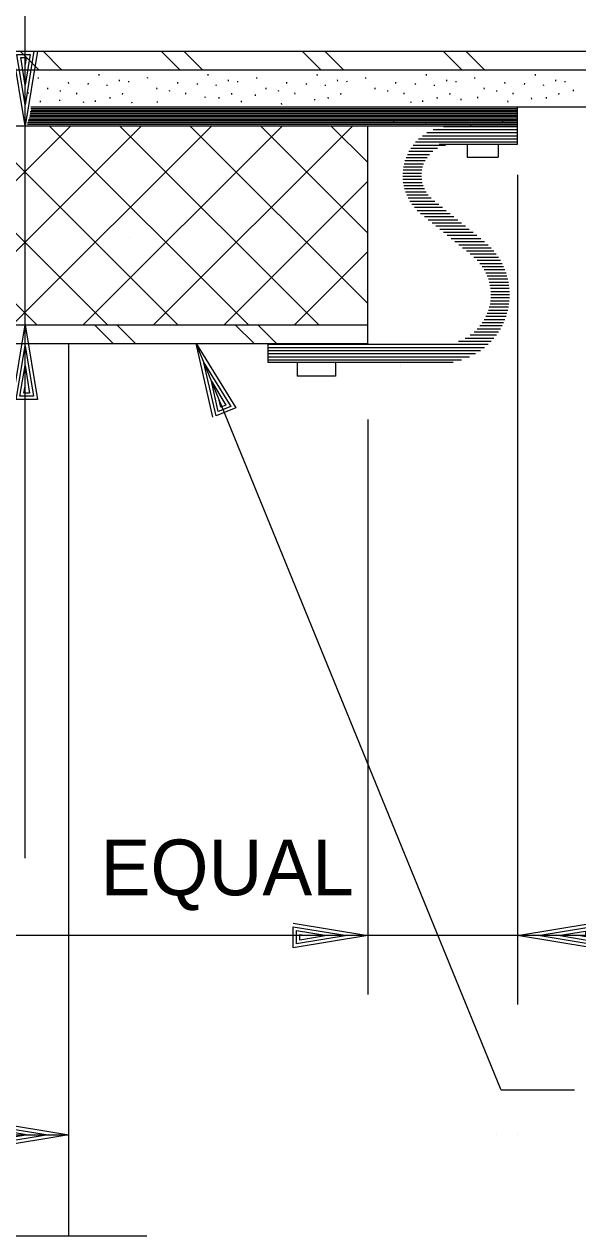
# Model space of a CAD drawing. Extents: x 22411.4 to 22495.4, y 22369.6 to 22415.
# Drawn here: x 22469.692 to 22471.543, y 22384.708 to 22388.762 of the extents above; entities that cross this region are included whole.
import ezdxf

# ---------------------------------------------------------------- set-up
doc = ezdxf.new("R2010")
doc.units = 0
for name, color, linetype in [('Level 1', 7, 'Continuous'), ('Level 2', 7, 'Continuous'), ('Level 4', 7, 'Continuous'), ('Level 8', 7, 'Continuous')]:
    doc.layers.add(name, color=color, linetype=linetype)

msp = doc.modelspace()

# ---------------------------------------------------------------- linework, layer by layer
at = {"layer": 'Level 1'}
for p, q in [((22469.6946, 22388.4225), (22469.6946, 22388.8574)), ((22469.6946, 22388.4919), (22469.6946, 22388.4919)), ((22469.6946, 22387.7559), (22469.6946, 22388.485)), ((22469.6946, 22388.4225), (22469.6946, 22388.4225)), ((22471.1724, 22388.3603), (22471.1724, 22388.3173)), ((22471.2761, 22388.3603), (22471.2761, 22388.3173)), ((22471.1724, 22388.3173), (22471.2761, 22388.3173)), ((22471.3408, 22388.2577), (22471.3408, 22385.4818)), ((22470.045, 22388.0475), (22470.045, 22388.0475)), ((22469.6946, 22385.9713), (22469.6946, 22387.7559)), ((22469.7291, 22387.7559), (22469.7291, 22387.7559)), ((22470.0497, 22387.6934), (22470.0497, 22387.6934)), ((22469.7291, 22387.6865), (22469.7291, 22387.6865)), ((22470.6046, 22387.6317), (22470.6046, 22387.5841)), ((22470.7321, 22387.6317), (22470.7321, 22387.5841)), ((22470.9504, 22387.6181), (22470.9504, 22387.6181)), ((22470.9509, 22387.6224), (22470.9509, 22387.6224)), ((22470.9509, 22387.6224), (22470.9509, 22387.6224)), ((22470.7321, 22387.5841), (22470.6046, 22387.5841)), ((22470.8408, 22387.4397), (22470.8408, 22385.5158)), ((22470.8408, 22385.7124), (22469.3408, 22385.7124)), ((22470.8408, 22385.7124), (22470.8408, 22385.7124)), ((22471.3408, 22385.7124), (22470.8408, 22385.7124)), ((22472.0397, 22385.7124), (22471.3408, 22385.7124)), ((22468.8408, 22385.0457), (22469.8408, 22385.0457)), ((22471.2715, 22385.0457), (22471.2715, 22385.0457)), ((22471.2715, 22385.0457), (22471.2715, 22385.0457)), ((22471.3408, 22385.0457), (22471.3408, 22385.0457)), ((22471.3408, 22385.0457), (22471.3408, 22385.0457)), ((22469.5223, 22384.708), (22470.1021, 22384.708))]:
    msp.add_line(p, q, dxfattribs=at)
for points in [[(22469.7359, 22388.6719), (22469.6946, 22388.4225), (22469.6533, 22388.6719), (22469.7239, 22388.6719), (22469.6946, 22388.4919), (22469.6666, 22388.6612), (22469.7119, 22388.6612), (22469.6946, 22388.5585), (22469.6799, 22388.6505), (22469.6986, 22388.6505), (22469.6946, 22388.6279)], [(22469.6533, 22387.5065), (22469.6946, 22387.7559), (22469.7359, 22387.5065), (22469.6653, 22387.5065), (22469.6946, 22387.6865), (22469.7226, 22387.5172), (22469.6773, 22387.5172), (22469.6946, 22387.6199), (22469.7093, 22387.5279), (22469.6906, 22387.5279), (22469.6946, 22387.5505)]]:
    msp.add_lwpolyline(points, dxfattribs=at)
at = {"layer": 'Level 2'}
for p, q in [((22469.3408, 22388.6725), (22474.5233, 22388.6725)), ((22469.3408, 22388.61), (22474.4866, 22388.61)), ((22469.7399, 22388.5802), (22469.7396, 22388.5843)), ((22469.9424, 22388.591), (22469.9421, 22388.5951)), ((22470.1047, 22388.5802), (22470.1043, 22388.5843)), ((22470.3072, 22388.591), (22470.3068, 22388.5951)), ((22470.4694, 22388.5802), (22470.4691, 22388.5843)), ((22470.6719, 22388.591), (22470.6716, 22388.5951)), ((22470.8342, 22388.5802), (22470.8338, 22388.5843)), ((22471.0367, 22388.591), (22471.0363, 22388.5951)), ((22471.1989, 22388.5802), (22471.1986, 22388.5843)), ((22471.4014, 22388.591), (22471.4011, 22388.5951)), ((22469.7712, 22388.5448), (22469.7708, 22388.5489)), ((22469.8133, 22388.5367), (22469.813, 22388.5408)), ((22469.8405, 22388.5638), (22469.8402, 22388.5679)), ((22469.9051, 22388.5605), (22469.9069, 22388.5644)), ((22469.9696, 22388.5557), (22469.9693, 22388.5598)), ((22470.0103, 22388.572), (22470.01, 22388.5761)), ((22470.0416, 22388.5679), (22470.0413, 22388.572)), ((22470.1359, 22388.5448), (22470.1356, 22388.5489)), ((22470.1781, 22388.5367), (22470.1778, 22388.5408)), ((22470.2053, 22388.5638), (22470.2049, 22388.5679)), ((22470.2698, 22388.5605), (22470.2717, 22388.5644)), ((22470.3343, 22388.5557), (22470.334, 22388.5598)), ((22470.3751, 22388.572), (22470.3748, 22388.5761)), ((22470.4063, 22388.5679), (22470.406, 22388.572)), ((22470.5007, 22388.5448), (22470.5003, 22388.5489)), ((22470.5428, 22388.5367), (22470.5425, 22388.5408)), ((22470.57, 22388.5638), (22470.5697, 22388.5679)), ((22470.6346, 22388.5605), (22470.6364, 22388.5644)), ((22470.6991, 22388.5557), (22470.6988, 22388.5598)), ((22470.7398, 22388.572), (22470.7395, 22388.5761)), ((22470.7711, 22388.5679), (22470.7708, 22388.572)), ((22470.8654, 22388.5448), (22470.8651, 22388.5489)), ((22470.9076, 22388.5367), (22470.9073, 22388.5408)), ((22470.9348, 22388.5638), (22470.9344, 22388.5679)), ((22470.9993, 22388.5605), (22471.0012, 22388.5644)), ((22471.0638, 22388.5557), (22471.0635, 22388.5598)), ((22471.1046, 22388.572), (22471.1043, 22388.5761)), ((22471.1358, 22388.5679), (22471.1355, 22388.572)), ((22471.2302, 22388.5448), (22471.2298, 22388.5489)), ((22471.2723, 22388.5367), (22471.272, 22388.5408)), ((22471.2995, 22388.5638), (22471.2992, 22388.5679)), ((22471.3641, 22388.5605), (22471.3659, 22388.5644)), ((22471.4286, 22388.5557), (22471.4283, 22388.5598)), ((22471.4693, 22388.572), (22471.469, 22388.5761)), ((22471.5006, 22388.5679), (22471.5003, 22388.572)), ((22471.5281, 22388.5384), (22471.5278, 22388.5425)), ((22469.7056, 22388.5308), (22469.7053, 22388.5349)), ((22469.7465, 22388.5016), (22469.7462, 22388.5057)), ((22469.8108, 22388.5055), (22469.8104, 22388.5096)), ((22469.8677, 22388.5285), (22469.8673, 22388.5326)), ((22469.8908, 22388.4986), (22469.8904, 22388.5027)), ((22469.9302, 22388.5027), (22469.9298, 22388.5068)), ((22469.9791, 22388.5136), (22469.9788, 22388.5177)), ((22470.0208, 22388.5269), (22470.0215, 22388.5318)), ((22470.0522, 22388.4977), (22470.0519, 22388.5018)), ((22470.1379, 22388.4997), (22470.1376, 22388.5038)), ((22470.2324, 22388.5285), (22470.2321, 22388.5326)), ((22470.2976, 22388.5153), (22470.2972, 22388.5193)), ((22470.3438, 22388.5136), (22470.3435, 22388.5177)), ((22470.3855, 22388.5269), (22470.3863, 22388.5318)), ((22470.4183, 22388.5016), (22470.418, 22388.5057)), ((22470.465, 22388.523), (22470.4647, 22388.5271)), ((22470.5972, 22388.5285), (22470.5968, 22388.5326)), ((22470.6637, 22388.5075), (22470.6633, 22388.5116)), ((22470.7086, 22388.5136), (22470.7083, 22388.5177)), ((22470.7503, 22388.5269), (22470.751, 22388.5318)), ((22470.9619, 22388.5285), (22470.9616, 22388.5326)), ((22470.985, 22388.4986), (22470.9847, 22388.5027)), ((22471.0244, 22388.5027), (22471.0241, 22388.5068)), ((22471.0733, 22388.5136), (22471.073, 22388.5177)), ((22471.115, 22388.5269), (22471.1158, 22388.5318)), ((22471.1529, 22388.5081), (22471.1525, 22388.5122)), ((22471.2084, 22388.5148), (22471.2081, 22388.5189)), ((22471.3094, 22388.5013), (22471.309, 22388.5054)), ((22471.3267, 22388.5285), (22471.3263, 22388.5326)), ((22471.3885, 22388.5114), (22471.3881, 22388.5155)), ((22471.4381, 22388.5136), (22471.4378, 22388.5177)), ((22471.4798, 22388.5269), (22471.4805, 22388.5318)), ((22469.7104, 22388.4595), (22471.3408, 22388.4595)), ((22469.7111, 22388.4647), (22471.3408, 22388.4647)), ((22469.712, 22388.4699), (22471.3408, 22388.4699)), ((22469.7139, 22388.4803), (22471.3408, 22388.4803)), ((22472.4933, 22388.485), (22469.7143, 22388.485)), ((22469.7153, 22388.4751), (22471.3408, 22388.4751)), ((22470.5527, 22388.4938), (22470.5523, 22388.4979)), ((22471.3408, 22388.3603), (22471.3408, 22388.485)), ((22467.3386, 22388.4225), (22471.3408, 22388.4225)), ((22469.7025, 22388.4282), (22471.3408, 22388.4282)), ((22469.7029, 22388.4334), (22471.3408, 22388.4334)), ((22469.7045, 22388.4386), (22471.3408, 22388.4386)), ((22469.7064, 22388.4438), (22471.3408, 22388.4438)), ((22469.7087, 22388.449), (22471.3408, 22388.449)), ((22469.7104, 22388.4542), (22471.3408, 22388.4542)), ((22470.8408, 22387.6903), (22470.8408, 22388.4225)), ((22470.9273, 22388.434), (22470.9277, 22388.4377)), ((22471.0338, 22388.4298), (22471.0363, 22388.434)), ((22471.1837, 22388.4269), (22471.1834, 22388.4228)), ((22471.2653, 22388.4446), (22471.265, 22388.4405)), ((22471.2921, 22388.434), (22471.2924, 22388.4377)), ((22471.0797, 22388.3603), (22471.3408, 22388.3603)), ((22469.3753, 22387.7559), (22470.8408, 22387.7559)), ((22469.3753, 22387.6934), (22470.8408, 22387.6934)), ((22469.8408, 22384.708), (22469.8408, 22387.6934)), ((22470.5063, 22387.6934), (22470.5063, 22387.6317)), ((22470.5063, 22387.6317), (22471.1257, 22387.6317))]:
    msp.add_line(p, q, dxfattribs=at)
for points in [[(22469.763, 22388.6073), (22469.7628, 22388.61)], [(22469.8608, 22388.6087), (22469.8607, 22388.61)], [(22470.0226, 22388.6073), (22470.0224, 22388.61)], [(22470.1278, 22388.6073), (22470.1275, 22388.61)], [(22470.2256, 22388.6087), (22470.2255, 22388.61)], [(22470.3873, 22388.6073), (22470.3871, 22388.61)], [(22470.4925, 22388.6073), (22470.4923, 22388.61)], [(22470.5903, 22388.6087), (22470.5902, 22388.61)], [(22470.7521, 22388.6073), (22470.7519, 22388.61)], [(22470.8573, 22388.6073), (22470.857, 22388.61)], [(22470.9551, 22388.6087), (22470.955, 22388.61)], [(22471.1168, 22388.6073), (22471.1166, 22388.61)], [(22471.222, 22388.6073), (22471.2218, 22388.61)], [(22471.3198, 22388.6087), (22471.3197, 22388.61)], [(22471.4816, 22388.6073), (22471.4814, 22388.61)], [(22471.0935, 22388.4203), (22471.3408, 22388.4203)], [(22471.0106, 22388.3787), (22471.3408, 22388.3787)], [(22471.023, 22388.3891), (22471.3408, 22388.3891)], [(22471.0384, 22388.3995), (22471.3408, 22388.3995)], [(22471.0589, 22388.4099), (22471.3408, 22388.4099)], [(22470.9843, 22388.3474), (22471.0732, 22388.3474)], [(22470.9917, 22388.3578), (22471.0999, 22388.3578)], [(22471.0004, 22388.3683), (22471.3408, 22388.3683)], [(22470.9648, 22388.3058), (22471.0322, 22388.3058)], [(22470.9684, 22388.3162), (22471.0386, 22388.3162)], [(22470.9728, 22388.3266), (22471.0469, 22388.3266)], [(22470.9781, 22388.337), (22471.0579, 22388.337)], [(22470.9575, 22388.2641), (22471.0201, 22388.2641)], [(22470.9583, 22388.2745), (22471.0214, 22388.2745)], [(22470.9598, 22388.2849), (22471.0238, 22388.2849)], [(22470.9619, 22388.2953), (22471.0273, 22388.2953)], [(22470.9574, 22388.2537), (22471.0199, 22388.2537)], [(22470.9579, 22388.2433), (22471.0207, 22388.2433)], [(22470.959, 22388.2328), (22471.0226, 22388.2328)], [(22470.9609, 22388.2224), (22471.0256, 22388.2224)], [(22470.9634, 22388.212), (22471.0298, 22388.212)], [(22470.9667, 22388.2016), (22471.0355, 22388.2016)], [(22470.9707, 22388.1912), (22471.0429, 22388.1912)], [(22470.9756, 22388.1808), (22471.0525, 22388.1808)], [(22470.9814, 22388.1703), (22471.0648, 22388.1703)], [(22470.9882, 22388.1599), (22471.0776, 22388.1599)], [(22470.9962, 22388.1495), (22471.0904, 22388.1495)], [(22471.0057, 22388.1391), (22471.1031, 22388.1391)], [(22471.0171, 22388.1287), (22471.1159, 22388.1287)], [(22471.0298, 22388.1183), (22471.1287, 22388.1183)], [(22471.0426, 22388.1078), (22471.1414, 22388.1078)], [(22471.0553, 22388.0974), (22471.1542, 22388.0974)], [(22471.0681, 22388.087), (22471.167, 22388.087)], [(22471.0809, 22388.0766), (22471.1797, 22388.0766)], [(22471.0936, 22388.0662), (22471.1925, 22388.0662)], [(22471.1064, 22388.0558), (22471.2053, 22388.0558)], [(22471.1192, 22388.0453), (22471.218, 22388.0453)], [(22471.1319, 22388.0349), (22471.2308, 22388.0349)], [(22471.1447, 22388.0245), (22471.2426, 22388.0245)], [(22471.1575, 22388.0141), (22471.253, 22388.0141)], [(22471.1702, 22388.0037), (22471.2621, 22388.0037)], [(22471.183, 22387.9933), (22471.2702, 22387.9933)], [(22471.1956, 22387.9828), (22471.2775, 22387.9828)], [(22471.2064, 22387.9724), (22471.2839, 22387.9724)], [(22471.2155, 22387.962), (22471.2895, 22387.962)], [(22471.2232, 22387.9516), (22471.2945, 22387.9516)], [(22471.2297, 22387.9412), (22471.2989, 22387.9412)], [(22471.2353, 22387.9308), (22471.3027, 22387.9308)], [(22471.2399, 22387.9203), (22471.3059, 22387.9203)], [(22471.2437, 22387.9099), (22471.3086, 22387.9099)], [(22471.2468, 22387.8995), (22471.3108, 22387.8995)], [(22471.2491, 22387.8891), (22471.3125, 22387.8891)], [(22471.2508, 22387.8787), (22471.3136, 22387.8787)], [(22471.2518, 22387.8683), (22471.3144, 22387.8683)], [(22471.2521, 22387.8578), (22471.3146, 22387.8578)], [(22471.2468, 22387.8162), (22471.3108, 22387.8162)], [(22471.2492, 22387.8266), (22471.3125, 22387.8266)], [(22471.2508, 22387.837), (22471.3137, 22387.837)], [(22471.2518, 22387.8474), (22471.3144, 22387.8474)], [(22471.2298, 22387.7745), (22471.2989, 22387.7745)], [(22471.2353, 22387.7849), (22471.3027, 22387.7849)], [(22471.24, 22387.7953), (22471.3059, 22387.7953)], [(22471.2438, 22387.8058), (22471.3086, 22387.8058)], [(22471.1958, 22387.7328), (22471.2776, 22387.7328)], [(22471.2066, 22387.7433), (22471.284, 22387.7433)], [(22471.2156, 22387.7537), (22471.2896, 22387.7537)], [(22471.2233, 22387.7641), (22471.2946, 22387.7641)], [(22471.532, 22385.1951), (22471.2869, 22385.1951), (22470.2663, 22387.6934)], [(22470.3224, 22387.4469), (22470.2663, 22387.6934), (22470.3989, 22387.4782), (22470.3335, 22387.4515), (22470.2925, 22387.6292), (22470.3825, 22387.483), (22470.3405, 22387.4659), (22470.3178, 22387.5675), (22470.3661, 22387.4879), (22470.3488, 22387.4808), (22470.344, 22387.5033)], [(22470.5075, 22387.6912), (22471.2428, 22387.6912)], [(22471.1437, 22387.7016), (22471.2532, 22387.7016)], [(22471.1663, 22387.712), (22471.2623, 22387.712)], [(22471.1827, 22387.7224), (22471.2704, 22387.7224)], [(22470.5075, 22387.6808), (22471.231, 22387.6808)], [(22470.5075, 22387.6703), (22471.2173, 22387.6703)], [(22470.5075, 22387.6599), (22471.2011, 22387.6599)], [(22470.5075, 22387.6495), (22471.1811, 22387.6495)], [(22470.5075, 22387.6391), (22471.154, 22387.6391)], [(22470.5915, 22385.7537), (22470.8408, 22385.7124), (22470.5915, 22385.6711), (22470.5915, 22385.7417), (22470.7715, 22385.7124), (22470.6022, 22385.6844), (22470.6022, 22385.7297), (22470.7048, 22385.7124), (22470.6128, 22385.6977), (22470.6128, 22385.7164), (22470.6355, 22385.7124)], [(22471.5902, 22385.6711), (22471.3408, 22385.7124), (22471.5902, 22385.7537), (22471.5902, 22385.6831), (22471.4102, 22385.7124), (22471.5795, 22385.7404), (22471.5795, 22385.6951), (22471.4768, 22385.7124), (22471.5688, 22385.7271), (22471.5688, 22385.7084), (22471.5462, 22385.7124)], [(22469.5915, 22385.0871), (22469.8408, 22385.0457), (22469.5915, 22385.0044), (22469.5915, 22385.0751), (22469.7715, 22385.0457), (22469.6022, 22385.0177), (22469.6022, 22385.0631), (22469.7048, 22385.0457), (22469.6128, 22385.0311), (22469.6128, 22385.0497), (22469.6355, 22385.0457)]]:
    msp.add_lwpolyline(points, dxfattribs=at)
at = {"layer": 'Level 8'}
for p, q in [((22470.2663, 22387.6934), (22470.2663, 22387.6934)), ((22470.2925, 22387.6292), (22470.2925, 22387.6292)), ((22470.7715, 22385.7124), (22470.7715, 22385.7124)), ((22470.8408, 22385.7124), (22470.8408, 22385.7124)), ((22471.3408, 22385.7124), (22471.3408, 22385.7124)), ((22471.4102, 22385.7124), (22471.4102, 22385.7124)), ((22469.7715, 22385.0457), (22469.7715, 22385.0457)), ((22469.8408, 22385.0457), (22469.8408, 22385.0457))]:
    msp.add_line(p, q, dxfattribs=at)
for points in [[(22469.7409, 22388.61), (22469.6784, 22388.6725)], [(22469.8164, 22388.61), (22469.7538, 22388.6726)], [(22470.2123, 22388.61), (22470.1498, 22388.6725)], [(22470.2878, 22388.61), (22470.2253, 22388.6725)], [(22470.6837, 22388.61), (22470.6212, 22388.6725)], [(22470.7592, 22388.61), (22470.6967, 22388.6725)], [(22471.1551, 22388.61), (22471.0926, 22388.6725)], [(22471.2306, 22388.61), (22471.1681, 22388.6725)], [(22469.7342, 22387.7559), (22469.0675, 22388.4225)], [(22469.1813, 22387.7559), (22469.848, 22388.4225)], [(22469.9699, 22387.7559), (22469.3032, 22388.4225)], [(22469.417, 22387.7559), (22470.0837, 22388.4225)], [(22470.2056, 22387.7559), (22469.5389, 22388.4226)], [(22469.6528, 22387.7559), (22470.3194, 22388.4225)], [(22470.4413, 22387.7559), (22469.7746, 22388.4225)], [(22469.8884, 22387.7559), (22470.5551, 22388.4225)], [(22470.677, 22387.7559), (22470.0103, 22388.4226)], [(22470.1242, 22387.7559), (22470.7908, 22388.4225)], [(22470.8408, 22387.8277), (22470.246, 22388.4226)], [(22470.8408, 22388.0634), (22470.4817, 22388.4225)], [(22470.8408, 22388.2991), (22470.7174, 22388.4225)], [(22470.3599, 22387.7559), (22470.8408, 22388.2368)], [(22470.5956, 22387.7559), (22470.8408, 22388.0011)], [(22469.9887, 22387.6934), (22469.9262, 22387.7559)], [(22470.0641, 22387.6934), (22470.0016, 22387.7559)], [(22470.4601, 22387.6934), (22470.3976, 22387.7559)], [(22470.5355, 22387.6934), (22470.473, 22387.7559)]]:
    msp.add_lwpolyline(points, dxfattribs=at)

# ---------------------------------------------------------------- texts
at = {"layer": 'Level 4'}
msp.add_text('EQUAL', height=0.18667, dxfattribs=at).set_placement((22469.9472, 22385.8472))

doc.saveas('drawing.dxf')
